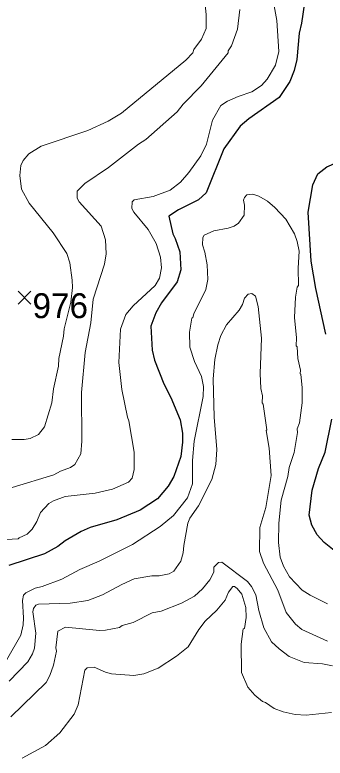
# Model space of a CAD drawing. Extents: x 265.7 to 292.1, y 7676.2 to 7704.2.
# Drawn here: x 281.363 to 282.361, y 7697.815 to 7700.203 of the extents above; entities that cross this region are included whole.
import ezdxf
from ezdxf.enums import TextEntityAlignment as Align

# ---------------------------------------------------------------- set-up
doc = ezdxf.new("R2010")
doc.units = 0
doc.header["$LTSCALE"] = 0.032
for name, color, linetype, lineweight in [('1', 7, 'Continuous', 25), ('2', 7, 'Continuous', 13), ('21', 7, 'Continuous', 25)]:
    doc.layers.add(name, color=color, linetype=linetype, lineweight=lineweight)
doc.layers.add('61', color=7, linetype='Continuous')

msp = doc.modelspace()

# ---------------------------------------------------------------- linework, layer by layer
at = {"layer": '1'}
for points in [[(282.2949, 7700.2412), (282.2853, 7700.1758), (282.2774, 7700.1439), (282.2702, 7700.0593), (282.2614, 7700.0242), (282.2478, 7699.9891), (282.2135, 7699.938), (282.1154, 7699.8693), (282.0875, 7699.8454), (282.0348, 7699.7728), (281.9781, 7699.6308), (281.9534, 7699.6092), (281.8896, 7699.5765), (281.8584, 7699.5566), (281.8712, 7699.4991), (281.8792, 7699.4847), (281.8943, 7699.4417), (281.8967, 7699.3842), (281.8848, 7699.3451), (281.8345, 7699.2781), (281.8169, 7699.2454), (281.8002, 7699.2023), (281.805, 7699.1257), (281.8122, 7699.0937), (281.8425, 7699.0171), (281.8648, 7698.9741), (281.8951, 7698.9022), (281.9023, 7698.8591), (281.9023, 7698.8304), (281.8967, 7698.7841), (281.8744, 7698.7203), (281.856, 7698.6884), (281.8217, 7698.6485), (281.7667, 7698.6118), (281.6917, 7698.5806), (281.6055, 7698.5559), (281.5768, 7698.5431), (281.5249, 7698.5128), (281.501, 7698.4945), (281.4587, 7698.4713), (281.3438, 7698.4338)], [(282.3165, 7699.4113), (282.3061, 7699.5693), (282.3212, 7699.6571), (282.3372, 7699.6922), (282.3667, 7699.7145), (282.3987, 7699.7289), (282.512, 7699.7369)], [(282.3635, 7699.1767), (282.3316, 7699.3236), (282.3165, 7699.4113)], [(282.4066, 7698.4697), (282.358, 7698.508), (282.3356, 7698.5328), (282.3181, 7698.5639), (282.3101, 7698.5958), (282.3189, 7698.6756), (282.3396, 7698.7458), (282.3611, 7698.7985), (282.3827, 7698.9038)]]:
    msp.add_lwpolyline(points, dxfattribs=at)
at = {"layer": '2'}
for points in [[(281.6773, 7698.6788), (281.7292, 7698.7011), (281.7403, 7698.7147), (281.7475, 7698.7426), (281.7467, 7698.7985), (281.73, 7698.899), (281.7252, 7698.9102), (281.7076, 7698.9996), (281.698, 7699.0858), (281.7028, 7699.1927), (281.7204, 7699.2406), (281.7435, 7699.2685), (281.8146, 7699.3331), (281.8281, 7699.3571), (281.8353, 7699.3906), (281.8321, 7699.4241), (281.8177, 7699.4688), (281.7922, 7699.5135), (281.7459, 7699.5693), (281.7395, 7699.5813), (281.7403, 7699.6028), (281.7467, 7699.6092), (281.8082, 7699.6196), (281.8624, 7699.6395), (281.896, 7699.6659), (281.9231, 7699.697), (281.9614, 7699.7497), (281.9797, 7699.788), (281.9989, 7699.8646), (282.026, 7699.9117), (282.0468, 7699.9252), (282.0811, 7699.9412), (282.1258, 7699.9555), (282.1569, 7699.9763), (282.1752, 7699.9962), (282.2016, 7700.0409), (282.2119, 7700.0848), (282.2056, 7700.1854), (282.1896, 7700.2747)], [(281.3533, 7698.8384), (281.3932, 7698.8384), (281.4124, 7698.8416), (281.4395, 7698.8543), (281.4587, 7698.8791), (281.4826, 7698.9565), (281.4874, 7699.0012), (281.5033, 7699.0746), (281.5049, 7699.0985), (281.5201, 7699.1703), (281.5217, 7699.1943), (281.5428, 7699.2799), (281.5485, 7699.3268), (281.548, 7699.3507), (281.5401, 7699.4065), (281.5305, 7699.4361), (281.4866, 7699.5023), (281.4092, 7699.5981), (281.3852, 7699.6427), (281.3789, 7699.6874), (281.3829, 7699.7193), (281.39, 7699.7353), (281.4084, 7699.7568), (281.4475, 7699.7816), (281.5975, 7699.8311), (281.6629, 7699.8614), (281.706, 7699.8869), (281.9127, 7700.0577), (281.9358, 7700.0808), (281.939, 7700.0912), (281.963, 7700.1247), (281.9781, 7700.159), (281.9789, 7700.2029), (281.9749, 7700.2364)], [(281.3549, 7698.6844), (281.489, 7698.7251), (281.5105, 7698.737), (281.5425, 7698.749), (281.556, 7698.7586), (281.5752, 7698.7929), (281.5792, 7698.8336), (281.5776, 7698.99), (281.5895, 7699.1177), (281.6071, 7699.2134), (281.6151, 7699.29), (281.6518, 7699.4018), (281.6566, 7699.4353), (281.655, 7699.48), (281.6414, 7699.5246), (281.5704, 7699.6028), (281.564, 7699.614), (281.564, 7699.6364), (281.5887, 7699.6611), (281.6645, 7699.713), (281.7611, 7699.788), (281.7842, 7699.8023), (281.8856, 7699.8917), (281.9047, 7699.9156), (281.9622, 7699.9747), (282.0492, 7700.0808), (282.0492, 7700.0872), (282.0603, 7700.1032), (282.0795, 7700.1574), (282.0867, 7700.2205)], [(282.1002, 7699.5598), (282.1018, 7699.5917), (282.0986, 7699.6076), (282.1018, 7699.6164), (282.1098, 7699.6244), (282.129, 7699.6268), (282.1481, 7699.6204)], [(282.1481, 7699.6204), (282.176, 7699.6044), (282.1992, 7699.5845), (282.2343, 7699.5462), (282.2622, 7699.4999), (282.271, 7699.4752), (282.2774, 7699.4433), (282.2742, 7699.389), (282.2758, 7699.3339), (282.271, 7699.3283), (282.2662, 7699.2964), (282.263, 7699.231), (282.2686, 7699.1656), (282.2678, 7699.14), (282.271, 7699.1368), (282.2734, 7699.0985), (282.2822, 7699.0618), (282.2806, 7699.0499), (282.283, 7699.0483), (282.2869, 7699.0044), (282.2869, 7698.9565), (282.2782, 7698.8927), (282.271, 7698.8727), (282.2718, 7698.8607), (282.2614, 7698.7969), (282.2454, 7698.749), (282.2415, 7698.7203), (282.2199, 7698.6437), (282.2119, 7698.5703), (282.2111, 7698.508), (282.2167, 7698.4602), (282.2271, 7698.4314), (282.2462, 7698.3979), (282.2877, 7698.3548), (282.3125, 7698.3389), (282.3683, 7698.3109)], [(281.3366, 7698.1298), (281.3821, 7698.2096), (281.39, 7698.2431), (281.3916, 7698.2655), (281.3884, 7698.3213), (281.3916, 7698.3381), (281.3988, 7698.3461), (281.4283, 7698.3612), (281.4507, 7698.366), (281.5145, 7698.3899), (281.572, 7698.4211), (281.6342, 7698.4482), (281.7411, 7698.5009), (281.8305, 7698.5591), (281.8736, 7698.595), (281.9183, 7698.6517), (281.9342, 7698.6964), (281.935, 7698.7714), (281.9398, 7698.8336), (281.9694, 7698.9772), (281.9702, 7699.0092), (281.9638, 7699.0411), (281.9414, 7699.089), (281.9255, 7699.1352), (281.9247, 7699.1831), (281.9319, 7699.2286), (281.9358, 7699.2302), (281.939, 7699.2422), (281.9773, 7699.3204), (281.9837, 7699.3523), (281.9813, 7699.4002), (281.9741, 7699.4401), (281.9662, 7699.464), (281.9678, 7699.4879), (281.9725, 7699.4951), (282.0037, 7699.5095), (282.0492, 7699.5175), (282.0683, 7699.5246), (282.0827, 7699.5342), (282.1002, 7699.5598)], [(281.3446, 7698.062), (281.4052, 7698.1242), (281.4204, 7698.1498), (281.4267, 7698.1681), (281.4307, 7698.216), (281.4212, 7698.2854), (281.4235, 7698.2958), (281.4307, 7698.3062), (281.4395, 7698.3101), (281.5417, 7698.3125), (281.5975, 7698.3213), (281.6454, 7698.3397), (281.7076, 7698.3732), (281.7475, 7698.3907), (281.8034, 7698.4003), (281.8273, 7698.4003), (281.8592, 7698.4067), (281.8744, 7698.4155), (281.8975, 7698.4474), (281.9047, 7698.4745), (281.9063, 7698.4985), (281.9199, 7698.5703), (281.9263, 7698.5862), (281.9534, 7698.6261), (281.9965, 7698.7107), (282.0093, 7698.7586), (282.0124, 7698.8065), (282.0045, 7698.9102), (282.0013, 7699.0331), (282.0069, 7699.0953), (282.0156, 7699.1432), (282.0252, 7699.1727), (282.0444, 7699.2071), (282.0843, 7699.2541), (282.0954, 7699.2725), (282.1018, 7699.2924), (282.1138, 7699.306), (282.1258, 7699.3076), (282.1369, 7699.2988), (282.1457, 7699.2661), (282.1569, 7699.164), (282.1521, 7699.0507), (282.1545, 7699.0028), (282.1593, 7698.9788), (282.1585, 7698.9565), (282.1617, 7698.9517), (282.1736, 7698.8703), (282.1712, 7698.8671), (282.1816, 7698.8113), (282.188, 7698.7235), (282.1704, 7698.6198), (282.1513, 7698.5559)], [(281.4339, 7698.5751), (281.4459, 7698.6038), (281.4722, 7698.6333), (281.4874, 7698.6421), (281.5249, 7698.6557), (281.6215, 7698.666), (281.6773, 7698.6788)], [(281.3358, 7698.5176), (281.3741, 7698.5192), (281.3773, 7698.5232), (281.4028, 7698.5344), (281.4188, 7698.5503), (281.4339, 7698.5751)], [(282.1513, 7698.5559), (282.1497, 7698.4793), (282.1625, 7698.441), (282.2087, 7698.3548), (282.2359, 7698.283), (282.2662, 7698.2455), (282.2862, 7698.228)], [(281.3509, 7697.9479), (281.4635, 7698.058), (281.4754, 7698.0803), (281.4874, 7698.1138), (281.497, 7698.1585), (281.4954, 7698.1697), (281.5017, 7698.2232), (281.5265, 7698.2359), (281.6358, 7698.2256), (281.655, 7698.2264), (281.6997, 7698.2351), (281.7084, 7698.2407), (281.7443, 7698.2511), (281.805, 7698.2822), (281.8337, 7698.287), (281.8991, 7698.3125), (281.9406, 7698.3349), (281.9662, 7698.3588), (281.9901, 7698.3883), (282.0029, 7698.4123), (282.0037, 7698.429), (282.018, 7698.4434), (282.0284, 7698.4442), (282.1114, 7698.382), (282.1242, 7698.3668), (282.1385, 7698.3397), (282.1481, 7698.2894), (282.1641, 7698.2335), (282.1888, 7698.1889), (282.2135, 7698.1657), (282.2455, 7698.1418), (282.2933, 7698.1226), (282.3524, 7698.1178), (282.3843, 7698.1114)], [(281.3869, 7697.8146), (281.4619, 7697.8553), (281.5081, 7697.8968), (281.5536, 7697.9558), (281.5672, 7697.9862), (281.5887, 7698.0971), (281.5959, 7698.1051), (281.6183, 7698.1075), (281.655, 7698.0907), (281.6741, 7698.0859), (281.7459, 7698.0803), (281.7779, 7698.0859), (281.8241, 7698.1043), (281.8832, 7698.1426), (281.9207, 7698.1729), (281.955, 7698.2288), (281.9757, 7698.2551), (282.0124, 7698.2902), (282.0396, 7698.3221), (282.0507, 7698.3484), (282.0643, 7698.366), (282.0699, 7698.366), (282.0787, 7698.3604), (282.093, 7698.3413), (282.1066, 7698.299), (282.1074, 7698.2671), (282.1018, 7698.2319), (282.0978, 7698.2303), (282.0906, 7698.1809), (282.0922, 7698.0899), (282.113, 7698.0428), (282.1345, 7698.0173), (282.1593, 7697.9973), (282.1689, 7697.9941), (282.1976, 7697.975), (282.2263, 7697.9638), (282.2646, 7697.955), (282.2997, 7697.9527), (282.3811, 7697.9614)], [(282.2862, 7698.228), (282.3683, 7698.1912)]]:
    msp.add_lwpolyline(points, dxfattribs=at)
at = {"layer": '21'}
for p, q in [((281.3735, 7699.3152), (281.4147, 7699.274)), ((281.4147, 7699.3152), (281.3735, 7699.274))]:
    msp.add_line(p, q, dxfattribs=at)

# ---------------------------------------------------------------- texts
at = {"layer": '61'}
msp.add_text('976', height=0.08, dxfattribs=at).set_placement((281.5093, 7699.2286), align=Align.CENTER)

doc.saveas('drawing.dxf')
